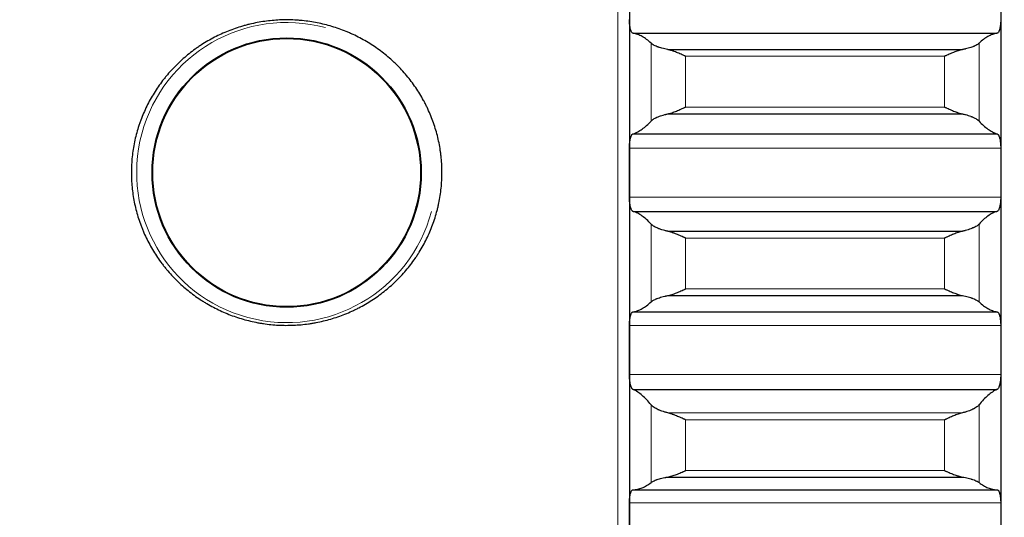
# Model space of a CAD drawing. Header units: inches. Extents: x 0 to 20790, y -12 to 14700.
# Tile 365 of 441: x 14066 to 14204, y 10246 to 10315. Entities that reach past the tile are written whole.
import ezdxf

# ---------------------------------------------------------------- set-up
doc = ezdxf.new("R2010")
doc.units = ezdxf.units.IN
doc.layers.add('1', color=7, linetype='Continuous', true_color=0xffffff)
doc.layers.add('254', color=7, linetype='Continuous', true_color=0xffffff)
doc.styles.add('latin_extended', font='simplex.shx')
doc.dimstyles.get("Standard").update_dxf_attribs({"dimtxt": 0.18, "dimasz": 0.18, "dimexe": 0.18, "dimexo": 0.0625, "dimgap": 0.09, "dimtad": 0, "dimtih": 1, "dimtoh": 1, "dimdec": 4, "dimzin": 0, "dimdsep": 46, "dimtxsty": 'Standard', "dimcen": 0.09, "dimadec": 0, "dimazin": 0, "dimtfac": 1, "dimtdec": 4, "dimtofl": 0, "dimtmove": 0, "dimatfit": 3, "dimfxl": 1, "dimtolj": 1, "dimtzin": 0, "dimarcsym": 0})

# ---------------------------------------------------------------- blocks, each defined once
blk = doc.blocks.new('_U6')
at = {"layer": '254', "color": 3, "linetype": 'Continuous', "lineweight": 13, "transparency": 16777216}
for p, q in [((14453.84, 10348.96), (14453.84, 8475.94)), ((14203.84, 10258.94), (14203.84, 8475.94)), ((14203.84, 8510.94), (12901.42, 8510.94)), ((14081.34, 8510.94), (13958.84, 8510.94)), ((14453.84, 8510.94), (14203.84, 8510.94)), ((14576.34, 8510.94), (14698.84, 8510.94))]:
    blk.add_line(p, q, dxfattribs=at)
at = {"layer": '254', "color": 3, "transparency": 16777216}
for points in [[(14081.34, 8490.52), (14081.34, 8531.36), (14203.84, 8510.94)], [(14576.34, 8531.36), (14576.34, 8490.52), (14453.84, 8510.94)]]:
    blk.add_solid(points, dxfattribs=at)
at = {"layer": 'Defpoints', "color": 0, "transparency": 16777216}
for p in [(14453.84, 10383.96), (14203.84, 10293.94), (14203.84, 8510.94)]:
    blk.add_point(p, dxfattribs=at)
at = {"layer": '254', "color": 2, "lineweight": 13, "transparency": 16777216, "insert": (12962.67, 8694.69), "char_height": 122.5, "attachment_point": 1, "style": 'latin_extended'}
blk.add_mtext('\\A1;250', dxfattribs=at)
blk = doc.blocks.new('_U7')
at = {"layer": '254', "color": 3, "linetype": 'Continuous', "lineweight": 13, "transparency": 16777216}
for p, q in [((14043.84, 10258.94), (14043.84, 8755.94)), ((14203.84, 10258.94), (14203.84, 8755.94)), ((14043.84, 8790.94), (12871.83, 8790.94)), ((13921.34, 8790.94), (13798.84, 8790.94)), ((14043.84, 8790.94), (14203.84, 8790.94)), ((14326.34, 8790.94), (14448.84, 8790.94))]:
    blk.add_line(p, q, dxfattribs=at)
at = {"layer": '254', "color": 3, "transparency": 16777216}
for points in [[(13921.34, 8770.52), (13921.34, 8811.36), (14043.84, 8790.94)], [(14326.34, 8811.36), (14326.34, 8770.52), (14203.84, 8790.94)]]:
    blk.add_solid(points, dxfattribs=at)
at = {"layer": 'Defpoints', "color": 0, "transparency": 16777216}
for p in [(14043.84, 10293.94), (14203.84, 10293.94), (14203.84, 8790.94)]:
    blk.add_point(p, dxfattribs=at)
at = {"layer": '254', "color": 2, "lineweight": 13, "transparency": 16777216, "insert": (12933.08, 9178.86), "char_height": 122.5, "attachment_point": 1, "style": 'latin_extended'}
blk.add_mtext('\\A1;\\C2;Flywheel\\P\\C2;90-240', dxfattribs=at)

msp = doc.modelspace()

# ---------------------------------------------------------------- linework, layer by layer
at = {"layer": '1', "color": 110, "linetype": 'Continuous', "lineweight": 13}
for p, q in [((14150.238, 10908.942), (14150.238, 9678.942)), ((14154.865, 10312.047), (14154.865, 10301.138)), ((14200.812, 10312.047), (14200.812, 10301.138)), ((14159.694, 10310.229), (14159.694, 10303.105)), ((14159.694, 10310.229), (14195.982, 10310.229)), ((14195.982, 10310.229), (14195.982, 10303.105)), ((14159.694, 10303.105), (14195.982, 10303.105)), ((14151.841, 10297.378), (14203.836, 10297.378)), ((14151.841, 10290.505), (14203.836, 10290.505)), ((14154.865, 10286.745), (14154.865, 10275.836)), ((14200.812, 10286.745), (14200.812, 10275.836)), ((14159.694, 10284.778), (14159.694, 10277.655)), ((14159.694, 10284.778), (14195.982, 10284.778)), ((14195.982, 10284.778), (14195.982, 10277.655)), ((14159.694, 10277.655), (14195.982, 10277.655)), ((14151.841, 10272.53), (14203.836, 10272.53)), ((14151.841, 10265.662), (14203.836, 10265.662)), ((14154.865, 10261.455), (14154.865, 10250.563)), ((14157.207, 10260.318), (14198.47, 10260.318)), ((14200.812, 10261.455), (14200.812, 10250.563)), ((14159.694, 10259.342), (14159.694, 10252.23)), ((14159.694, 10259.342), (14195.982, 10259.342)), ((14195.982, 10259.342), (14195.982, 10252.23)), ((14159.694, 10252.23), (14195.982, 10252.23)), ((14151.841, 10247.715), (14203.836, 10247.715))]:
    msp.add_line(p, q, dxfattribs=at)
at = {"layer": '1', "color": 2, "linetype": 'Continuous', "lineweight": 25}
for p, q in [((14151.838, 10318.788), (14151.838, 10293.942)), ((14203.838, 10318.788), (14203.838, 10293.942)), ((14152.376, 10313.435), (14203.301, 10313.435)), ((14157.207, 10311.153), (14198.47, 10311.153)), ((14157.207, 10302.154), (14198.47, 10302.154)), ((14152.376, 10299.378), (14203.301, 10299.378)), ((14151.838, 10293.942), (14151.838, 10269.096)), ((14203.838, 10293.942), (14203.838, 10269.096)), ((14152.376, 10288.505), (14203.301, 10288.505)), ((14157.207, 10285.729), (14198.47, 10285.729)), ((14157.207, 10276.73), (14198.47, 10276.73)), ((14152.376, 10274.449), (14203.301, 10274.449)), ((14151.838, 10269.096), (14151.838, 10244.289)), ((14203.838, 10269.096), (14203.838, 10244.289)), ((14152.376, 10263.584), (14203.301, 10263.584)), ((14157.207, 10251.334), (14198.47, 10251.334)), ((14152.376, 10249.55), (14203.301, 10249.55))]:
    msp.add_line(p, q, dxfattribs=at)
for radius in [18.85, 18.75]:
    msp.add_circle((14103.838, 10293.942), radius, dxfattribs=at)
at = {"layer": '1', "color": 120, "linetype": 'Continuous', "lineweight": 13}
msp.add_arc((14103.838, 10293.942), 21, 75, 345, dxfattribs=at)
at = {"layer": '1', "color": 2, "linetype": 'Continuous', "lineweight": 25}
for points, knots in [([(14119.088, 10278.699), (14118.575, 10278.204), (14118.043, 10277.738), (14116.937, 10276.862), (14116.365, 10276.452), (14115.179, 10275.687), (14114.567, 10275.332), (14113.855, 10274.966), (14113.775, 10274.925), (14113.616, 10274.846), (14113.377, 10274.728), (14113.137, 10274.615), (14112.654, 10274.395), (14112.33, 10274.257), (14111.348, 10273.866), (14110.684, 10273.638), (14109.335, 10273.246), (14108.65, 10273.082), (14107.782, 10272.917), (14107.52, 10272.871), (14107.257, 10272.829), (14107.081, 10272.802), (14106.993, 10272.789), (14106.552, 10272.728), (14106.2, 10272.687), (14105.144, 10272.59), (14104.441, 10272.56), (14103.036, 10272.567), (14102.335, 10272.603), (14101.284, 10272.708), (14100.934, 10272.752), (14100.409, 10272.83), (14100.234, 10272.858), (14099.885, 10272.919), (14099.71, 10272.951), (14098.837, 10273.124), (14098.151, 10273.296), (14096.803, 10273.701), (14096.141, 10273.935), (14094.841, 10274.466), (14094.203, 10274.763), (14093.265, 10275.257), (14092.955, 10275.429), (14092.572, 10275.655), (14092.495, 10275.701), (14092.344, 10275.793), (14092.117, 10275.933), (14091.893, 10276.076), (14091.154, 10276.562), (14090.018, 10277.392), (14088.969, 10278.325), (14087.965, 10279.311), (14087.485, 10279.83), (14086.972, 10280.445), (14086.915, 10280.513), (14086.803, 10280.651), (14086.636, 10280.859), (14086.473, 10281.069), (14086.154, 10281.492), (14085.949, 10281.779), (14085.355, 10282.652), (14084.99, 10283.252), (14084.319, 10284.485), (14084.014, 10285.12), (14083.671, 10285.935), (14083.571, 10286.181), (14083.476, 10286.429), (14083.413, 10286.596), (14083.382, 10286.679), (14083.23, 10287.098), (14083.118, 10287.434), (14082.807, 10288.448), (14082.634, 10289.13), (14082.359, 10290.507), (14082.256, 10291.202), (14082.153, 10292.254), (14082.128, 10292.606), (14082.103, 10293.137), (14082.097, 10293.314), (14082.091, 10293.581), (14082.09, 10293.67), (14082.088, 10293.848), (14082.088, 10293.937), (14082.091, 10294.737), (14082.13, 10295.442), (14082.278, 10296.841), (14082.386, 10297.535), (14082.672, 10298.912), (14082.85, 10299.594), (14083.091, 10300.356), (14083.118, 10300.441), (14083.173, 10300.609), (14083.202, 10300.694), (14083.289, 10300.946), (14083.348, 10301.114), (14083.534, 10301.612), (14083.665, 10301.94), (14084.083, 10302.912), (14084.703, 10304.175), (14085.444, 10305.371), (14086.047, 10306.243), (14086.256, 10306.529), (14086.526, 10306.882), (14086.581, 10306.952), (14086.691, 10307.092), (14086.857, 10307.301), (14087.027, 10307.505), (14087.599, 10308.18), (14088.081, 10308.694), (14089.092, 10309.67), (14089.62, 10310.134), (14090.447, 10310.79), (14090.729, 10311.003), (14091.16, 10311.312), (14091.378, 10311.465), (14091.599, 10311.613), (14091.747, 10311.712), (14091.822, 10311.76), (14092.494, 10312.195), (14093.106, 10312.549), (14094.357, 10313.194), (14094.997, 10313.486), (14096.302, 10314.007), (14096.968, 10314.237), (14097.817, 10314.485), (14098.073, 10314.556), (14098.332, 10314.623), (14098.504, 10314.667), (14098.59, 10314.688), (14099.023, 10314.792), (14099.369, 10314.866), (14100.41, 10315.064), (14101.107, 10315.162), (14102.505, 10315.291), (14103.207, 10315.322), (14104.264, 10315.319), (14104.617, 10315.309), (14105.147, 10315.282), (14105.413, 10315.265), (14105.679, 10315.243), (14105.856, 10315.228), (14105.945, 10315.22), (14106.741, 10315.14), (14107.439, 10315.036), (14108.819, 10314.763), (14109.501, 10314.594), (14110.846, 10314.191), (14111.511, 10313.957), (14112.33, 10313.624), (14112.575, 10313.52), (14112.819, 10313.412), (14112.981, 10313.339), (14113.062, 10313.302), (14113.465, 10313.115), (14113.782, 10312.957), (14114.72, 10312.464), (14115.932, 10311.75), (14117.068, 10310.924), (14117.891, 10310.262), (14118.16, 10310.034), (14118.557, 10309.681), (14118.753, 10309.502), (14118.947, 10309.319), (14119.075, 10309.196), (14119.139, 10309.134), (14119.711, 10308.574), (14120.19, 10308.055), (14121.092, 10306.975), (14121.515, 10306.416), (14122.306, 10305.255), (14122.674, 10304.654), (14123.097, 10303.877), (14123.221, 10303.642), (14123.342, 10303.404), (14123.421, 10303.245), (14123.46, 10303.165), (14123.653, 10302.764), (14123.798, 10302.441), (14124.21, 10301.464), (14124.69, 10300.142), (14125.036, 10298.78), (14125.244, 10297.744), (14125.305, 10297.396), (14125.384, 10296.87), (14125.408, 10296.694), (14125.441, 10296.429), (14125.451, 10296.341), (14125.471, 10296.164), (14125.48, 10296.076), (14125.558, 10295.28), (14125.591, 10294.575), (14125.586, 10293.169), (14125.548, 10292.467), (14125.403, 10291.068), (14125.295, 10290.371), (14125.133, 10289.588), (14125.114, 10289.502), (14125.076, 10289.328), (14125.056, 10289.241), (14124.995, 10288.981), (14124.953, 10288.809), (14124.819, 10288.294), (14124.721, 10287.954), (14124.403, 10286.946), (14123.914, 10285.628), (14123.296, 10284.363), (14122.783, 10283.435), (14122.604, 10283.129), (14122.37, 10282.75), (14122.322, 10282.675), (14122.227, 10282.525), (14122.082, 10282.301), (14121.933, 10282.08), (14121.43, 10281.351), (14120.999, 10280.79), (14120.313, 10279.981), (14120.078, 10279.717), (14119.593, 10279.199), (14119.344, 10278.946), (14119.088, 10278.699)], [0, 0, 0, 0, 0.015625, 0.015625, 0.03125, 0.03125, 0.046875, 0.046875, 0.0488281, 0.0488281, 0.0507813, 0.0546875, 0.0546875, 0.0625, 0.0625, 0.078125, 0.078125, 0.09375, 0.09375, 0.0976563, 0.0996094, 0.0996094, 0.1015625, 0.1015625, 0.109375, 0.109375, 0.125, 0.125, 0.140625, 0.140625, 0.1484375, 0.1484375, 0.1523438, 0.1523438, 0.15625, 0.15625, 0.171875, 0.171875, 0.1875, 0.1875, 0.203125, 0.203125, 0.2109375, 0.2109375, 0.2128906, 0.2128906, 0.2148438, 0.21875, 0.21875, 0.234375, 0.25, 0.25, 0.265625, 0.265625, 0.2675781, 0.2675781, 0.2695313, 0.2734375, 0.2734375, 0.28125, 0.28125, 0.296875, 0.296875, 0.3125, 0.3125, 0.3164063, 0.3183594, 0.3183594, 0.3203125, 0.3203125, 0.328125, 0.328125, 0.34375, 0.34375, 0.359375, 0.359375, 0.3671875, 0.3671875, 0.3710938, 0.3710938, 0.3730469, 0.3730469, 0.375, 0.375, 0.390625, 0.390625, 0.40625, 0.40625, 0.421875, 0.421875, 0.4238281, 0.4238281, 0.4257812, 0.4257812, 0.4296875, 0.4296875, 0.4375, 0.4375, 0.453125, 0.46875, 0.46875, 0.4765625, 0.4765625, 0.4785156, 0.4785156, 0.4804687, 0.484375, 0.484375, 0.5, 0.5, 0.515625, 0.515625, 0.5234375, 0.5234375, 0.5273437, 0.5292969, 0.5292969, 0.53125, 0.53125, 0.546875, 0.546875, 0.5625, 0.5625, 0.578125, 0.578125, 0.5820312, 0.5839844, 0.5839844, 0.5859375, 0.5859375, 0.59375, 0.59375, 0.609375, 0.609375, 0.625, 0.625, 0.6328125, 0.6328125, 0.6367187, 0.6386719, 0.6386719, 0.640625, 0.640625, 0.65625, 0.65625, 0.671875, 0.671875, 0.6875, 0.6875, 0.6914062, 0.6933594, 0.6933594, 0.6953125, 0.6953125, 0.703125, 0.703125, 0.71875, 0.734375, 0.734375, 0.7421875, 0.7421875, 0.7460937, 0.7480469, 0.7480469, 0.75, 0.75, 0.765625, 0.765625, 0.78125, 0.78125, 0.796875, 0.796875, 0.8007812, 0.8027344, 0.8027344, 0.8046875, 0.8046875, 0.8125, 0.8125, 0.828125, 0.84375, 0.84375, 0.8515625, 0.8515625, 0.8554687, 0.8554687, 0.8574219, 0.8574219, 0.859375, 0.859375, 0.875, 0.875, 0.890625, 0.890625, 0.90625, 0.90625, 0.9082031, 0.9082031, 0.9101562, 0.9101562, 0.9140625, 0.9140625, 0.921875, 0.921875, 0.9375, 0.953125, 0.953125, 0.9609375, 0.9609375, 0.9628906, 0.9628906, 0.9648437, 0.96875, 0.96875, 0.984375, 0.984375, 0.9921875, 0.9921875, 1, 1, 1, 1]), ([(14152.376, 10313.435), (14152.341, 10313.43), (14152.307, 10313.439), (14152.257, 10313.469), (14152.24, 10313.483), (14152.216, 10313.507), (14152.207, 10313.516), (14152.191, 10313.535), (14152.183, 10313.546), (14152.143, 10313.602), (14152.112, 10313.657), (14152.069, 10313.758), (14152.055, 10313.794), (14152.035, 10313.852), (14152.028, 10313.873), (14152.015, 10313.914), (14152.008, 10313.936), (14151.977, 10314.045), (14151.955, 10314.142), (14151.93, 10314.273), (14151.925, 10314.3), (14151.916, 10314.355), (14151.911, 10314.383), (14151.899, 10314.469), (14151.891, 10314.527), (14151.87, 10314.705), (14151.86, 10314.829), (14151.85, 10314.99), (14151.849, 10315.023), (14151.846, 10315.089), (14151.845, 10315.121), (14151.842, 10315.22), (14151.841, 10315.287), (14151.841, 10315.354)], [0, 0, 0, 0, 0.125, 0.125, 0.1875, 0.1875, 0.21875, 0.21875, 0.25, 0.25, 0.375, 0.375, 0.4375, 0.4375, 0.46875, 0.46875, 0.5, 0.5, 0.625, 0.625, 0.65625, 0.65625, 0.6875, 0.6875, 0.75, 0.75, 0.875, 0.875, 0.90625, 0.90625, 0.9375, 0.9375, 1, 1, 1, 1]), ([(14203.836, 10315.354), (14203.836, 10315.287), (14203.834, 10315.155), (14203.826, 10314.961), (14203.817, 10314.834), (14203.809, 10314.74), (14203.806, 10314.709), (14203.8, 10314.648), (14203.796, 10314.617), (14203.779, 10314.468), (14203.762, 10314.356), (14203.737, 10314.224), (14203.732, 10314.198), (14203.724, 10314.159), (14203.722, 10314.147), (14203.716, 10314.122), (14203.702, 10314.06), (14203.675, 10313.956), (14203.649, 10313.874), (14203.622, 10313.796), (14203.608, 10313.759), (14203.565, 10313.658), (14203.534, 10313.602), (14203.486, 10313.535), (14203.47, 10313.516), (14203.445, 10313.492), (14203.437, 10313.484), (14203.42, 10313.471), (14203.412, 10313.465), (14203.37, 10313.439), (14203.335, 10313.43), (14203.301, 10313.435)], [0, 0, 0, 0, 0.0625, 0.125, 0.1875, 0.1875, 0.21875, 0.21875, 0.25, 0.25, 0.375, 0.375, 0.40625, 0.40625, 0.421875, 0.421875, 0.4375, 0.5, 0.5625, 0.5625, 0.625, 0.625, 0.75, 0.75, 0.8125, 0.8125, 0.84375, 0.84375, 0.875, 0.875, 1, 1, 1, 1]), ([(14157.207, 10311.153), (14157.061, 10311.181), (14156.921, 10311.21), (14156.652, 10311.273), (14156.394, 10311.339), (14156.158, 10311.41), (14156.018, 10311.456), (14155.99, 10311.466), (14155.935, 10311.485), (14155.908, 10311.494), (14155.827, 10311.523), (14155.776, 10311.542), (14155.626, 10311.601), (14155.533, 10311.64), (14155.362, 10311.72), (14155.283, 10311.76), (14155.175, 10311.821), (14155.14, 10311.842), (14155.092, 10311.873), (14155.076, 10311.883), (14155.045, 10311.903), (14155.03, 10311.914), (14154.957, 10311.965), (14154.907, 10312.006), (14154.865, 10312.047)], [0, 0, 0, 0, 0.125, 0.125, 0.25, 0.375, 0.375, 0.40625, 0.40625, 0.4375, 0.4375, 0.5, 0.5, 0.625, 0.625, 0.75, 0.75, 0.8125, 0.8125, 0.84375, 0.84375, 0.875, 0.875, 1, 1, 1, 1]), ([(14159.694, 10310.229), (14159.691, 10310.23), (14159.688, 10310.232), (14159.681, 10310.234), (14159.678, 10310.236), (14159.668, 10310.24), (14159.648, 10310.249), (14159.602, 10310.27), (14159.509, 10310.311), (14159.43, 10310.347), (14159.272, 10310.417), (14159.167, 10310.463), (14158.853, 10310.599), (14158.645, 10310.686), (14158.334, 10310.809), (14158.23, 10310.848), (14158.075, 10310.905), (14158.023, 10310.923), (14157.919, 10310.959), (14157.867, 10310.976), (14157.712, 10311.026), (14157.61, 10311.057), (14157.407, 10311.11), (14157.307, 10311.134), (14157.207, 10311.153)], [0, 0, 0, 0, 0.0039062, 0.0039062, 0.0078125, 0.0078125, 0.015625, 0.03125, 0.0625, 0.125, 0.125, 0.25, 0.25, 0.5, 0.5, 0.625, 0.625, 0.6875, 0.6875, 0.75, 0.75, 0.875, 0.875, 1, 1, 1, 1]), ([(14198.47, 10311.153), (14198.37, 10311.134), (14198.27, 10311.111), (14198.069, 10311.057), (14197.967, 10311.027), (14197.764, 10310.962), (14197.661, 10310.926), (14197.454, 10310.851), (14197.35, 10310.812), (14197.14, 10310.729), (14197.036, 10310.686), (14196.826, 10310.599), (14196.721, 10310.554), (14196.511, 10310.463), (14196.405, 10310.417), (14196.247, 10310.347), (14196.168, 10310.311), (14196.075, 10310.27), (14196.029, 10310.249), (14196.009, 10310.24), (14195.996, 10310.234), (14195.989, 10310.232), (14195.982, 10310.229)], [0, 0, 0, 0, 0.125, 0.125, 0.25, 0.25, 0.375, 0.375, 0.5, 0.5, 0.625, 0.625, 0.75, 0.75, 0.875, 0.875, 0.9375, 0.96875, 0.984375, 0.9921875, 0.9921875, 1, 1, 1, 1]), ([(14200.812, 10312.047), (14200.77, 10312.006), (14200.719, 10311.965), (14200.605, 10311.884), (14200.476, 10311.803), (14200.318, 10311.722), (14200.189, 10311.661), (14200.144, 10311.641), (14200.074, 10311.611), (14200.05, 10311.601), (14200.001, 10311.582), (14199.977, 10311.572), (14199.852, 10311.523), (14199.64, 10311.447), (14199.405, 10311.376), (14199.158, 10311.307), (14199.029, 10311.274), (14198.859, 10311.234), (14198.825, 10311.226), (14198.755, 10311.211), (14198.65, 10311.188), (14198.543, 10311.167), (14198.47, 10311.153)], [0, 0, 0, 0, 0.125, 0.125, 0.25, 0.375, 0.375, 0.4375, 0.4375, 0.46875, 0.46875, 0.5, 0.5, 0.625, 0.75, 0.75, 0.875, 0.875, 0.90625, 0.90625, 0.9375, 1, 1, 1, 1]), ([(14157.207, 10302.154), (14157.307, 10302.176), (14157.407, 10302.201), (14157.608, 10302.258), (14157.709, 10302.29), (14157.913, 10302.359), (14158.016, 10302.396), (14158.222, 10302.474), (14158.326, 10302.514), (14158.536, 10302.599), (14158.641, 10302.643), (14158.851, 10302.732), (14158.956, 10302.778), (14159.166, 10302.87), (14159.271, 10302.916), (14159.43, 10302.987), (14159.509, 10303.022), (14159.602, 10303.064), (14159.648, 10303.085), (14159.668, 10303.094), (14159.681, 10303.099), (14159.688, 10303.102), (14159.694, 10303.105)], [0, 0, 0, 0, 0.125, 0.125, 0.25, 0.25, 0.375, 0.375, 0.5, 0.5, 0.625, 0.625, 0.75, 0.75, 0.875, 0.875, 0.9375, 0.96875, 0.984375, 0.9921875, 0.9921875, 1, 1, 1, 1]), ([(14195.982, 10303.105), (14195.986, 10303.104), (14195.989, 10303.102), (14195.996, 10303.099), (14195.999, 10303.098), (14196.009, 10303.094), (14196.029, 10303.085), (14196.075, 10303.064), (14196.168, 10303.022), (14196.247, 10302.987), (14196.405, 10302.917), (14196.51, 10302.87), (14196.824, 10302.732), (14197.032, 10302.643), (14197.343, 10302.517), (14197.446, 10302.477), (14197.602, 10302.418), (14197.654, 10302.399), (14197.757, 10302.362), (14197.809, 10302.344), (14197.964, 10302.291), (14198.067, 10302.259), (14198.269, 10302.201), (14198.37, 10302.176), (14198.47, 10302.154)], [0, 0, 0, 0, 0.0039063, 0.0039063, 0.0078125, 0.0078125, 0.015625, 0.03125, 0.0625, 0.125, 0.125, 0.25, 0.25, 0.5, 0.5, 0.625, 0.625, 0.6875, 0.6875, 0.75, 0.75, 0.875, 0.875, 1, 1, 1, 1]), ([(14154.865, 10301.138), (14154.907, 10301.185), (14154.957, 10301.232), (14155.072, 10301.326), (14155.201, 10301.419), (14155.359, 10301.512), (14155.488, 10301.58), (14155.533, 10301.603), (14155.603, 10301.637), (14155.627, 10301.648), (14155.675, 10301.671), (14155.7, 10301.682), (14155.825, 10301.737), (14156.036, 10301.823), (14156.271, 10301.904), (14156.519, 10301.981), (14156.648, 10302.019), (14156.818, 10302.063), (14156.852, 10302.072), (14156.921, 10302.089), (14157.026, 10302.114), (14157.134, 10302.139), (14157.207, 10302.154)], [0, 0, 0, 0, 0.125, 0.125, 0.25, 0.375, 0.375, 0.4375, 0.4375, 0.46875, 0.46875, 0.5, 0.5, 0.625, 0.75, 0.75, 0.875, 0.875, 0.90625, 0.90625, 0.9375, 1, 1, 1, 1]), ([(14198.47, 10302.154), (14198.616, 10302.123), (14198.756, 10302.09), (14199.025, 10302.02), (14199.282, 10301.946), (14199.518, 10301.865), (14199.659, 10301.813), (14199.687, 10301.802), (14199.742, 10301.781), (14199.769, 10301.77), (14199.849, 10301.737), (14199.901, 10301.716), (14200.051, 10301.649), (14200.143, 10301.604), (14200.315, 10301.514), (14200.394, 10301.467), (14200.502, 10301.398), (14200.536, 10301.374), (14200.585, 10301.339), (14200.601, 10301.327), (14200.632, 10301.304), (14200.647, 10301.292), (14200.719, 10301.233), (14200.77, 10301.185), (14200.812, 10301.138)], [0, 0, 0, 0, 0.125, 0.125, 0.25, 0.375, 0.375, 0.40625, 0.40625, 0.4375, 0.4375, 0.5, 0.5, 0.625, 0.625, 0.75, 0.75, 0.8125, 0.8125, 0.84375, 0.84375, 0.875, 0.875, 1, 1, 1, 1]), ([(14151.841, 10297.378), (14151.841, 10297.445), (14151.843, 10297.578), (14151.851, 10297.773), (14151.86, 10297.901), (14151.868, 10297.996), (14151.871, 10298.028), (14151.877, 10298.09), (14151.88, 10298.121), (14151.898, 10298.273), (14151.915, 10298.388), (14151.939, 10298.523), (14151.944, 10298.55), (14151.952, 10298.59), (14151.955, 10298.603), (14151.961, 10298.629), (14151.975, 10298.692), (14152.001, 10298.8), (14152.027, 10298.887), (14152.054, 10298.969), (14152.068, 10299.007), (14152.112, 10299.116), (14152.143, 10299.176), (14152.19, 10299.25), (14152.207, 10299.271), (14152.231, 10299.3), (14152.24, 10299.308), (14152.257, 10299.324), (14152.265, 10299.332), (14152.307, 10299.364), (14152.341, 10299.377), (14152.376, 10299.378)], [0, 0, 0, 0, 0.0625, 0.125, 0.1875, 0.1875, 0.21875, 0.21875, 0.25, 0.25, 0.375, 0.375, 0.40625, 0.40625, 0.421875, 0.421875, 0.4375, 0.5, 0.5625, 0.5625, 0.625, 0.625, 0.75, 0.75, 0.8125, 0.8125, 0.84375, 0.84375, 0.875, 0.875, 1, 1, 1, 1]), ([(14203.301, 10299.378), (14203.335, 10299.377), (14203.369, 10299.364), (14203.42, 10299.326), (14203.436, 10299.31), (14203.461, 10299.282), (14203.469, 10299.272), (14203.486, 10299.25), (14203.494, 10299.238), (14203.534, 10299.176), (14203.564, 10299.116), (14203.608, 10299.009), (14203.622, 10298.971), (14203.642, 10298.909), (14203.649, 10298.888), (14203.662, 10298.844), (14203.668, 10298.822), (14203.699, 10298.708), (14203.722, 10298.608), (14203.747, 10298.472), (14203.752, 10298.445), (14203.761, 10298.388), (14203.765, 10298.36), (14203.778, 10298.272), (14203.786, 10298.213), (14203.807, 10298.032), (14203.817, 10297.906), (14203.826, 10297.743), (14203.828, 10297.71), (14203.831, 10297.644), (14203.832, 10297.611), (14203.835, 10297.512), (14203.836, 10297.445), (14203.836, 10297.378)], [0, 0, 0, 0, 0.125, 0.125, 0.1875, 0.1875, 0.21875, 0.21875, 0.25, 0.25, 0.375, 0.375, 0.4375, 0.4375, 0.46875, 0.46875, 0.5, 0.5, 0.625, 0.625, 0.65625, 0.65625, 0.6875, 0.6875, 0.75, 0.75, 0.875, 0.875, 0.90625, 0.90625, 0.9375, 0.9375, 1, 1, 1, 1]), ([(14152.376, 10288.505), (14152.341, 10288.506), (14152.307, 10288.519), (14152.257, 10288.558), (14152.24, 10288.573), (14152.216, 10288.601), (14152.207, 10288.612), (14152.191, 10288.633), (14152.183, 10288.645), (14152.143, 10288.707), (14152.112, 10288.767), (14152.069, 10288.874), (14152.055, 10288.912), (14152.035, 10288.974), (14152.028, 10288.995), (14152.015, 10289.039), (14152.008, 10289.061), (14151.977, 10289.176), (14151.955, 10289.275), (14151.93, 10289.411), (14151.925, 10289.438), (14151.916, 10289.495), (14151.911, 10289.524), (14151.899, 10289.611), (14151.891, 10289.67), (14151.87, 10289.851), (14151.86, 10289.977), (14151.85, 10290.14), (14151.849, 10290.173), (14151.846, 10290.239), (14151.845, 10290.272), (14151.842, 10290.371), (14151.841, 10290.438), (14151.841, 10290.505)], [0, 0, 0, 0, 0.125, 0.125, 0.1875, 0.1875, 0.21875, 0.21875, 0.25, 0.25, 0.375, 0.375, 0.4375, 0.4375, 0.46875, 0.46875, 0.5, 0.5, 0.625, 0.625, 0.65625, 0.65625, 0.6875, 0.6875, 0.75, 0.75, 0.875, 0.875, 0.90625, 0.90625, 0.9375, 0.9375, 1, 1, 1, 1]), ([(14203.836, 10290.505), (14203.836, 10290.438), (14203.834, 10290.305), (14203.826, 10290.11), (14203.817, 10289.982), (14203.809, 10289.887), (14203.806, 10289.856), (14203.8, 10289.793), (14203.796, 10289.762), (14203.779, 10289.611), (14203.762, 10289.496), (14203.737, 10289.36), (14203.732, 10289.333), (14203.724, 10289.293), (14203.722, 10289.28), (14203.716, 10289.255), (14203.702, 10289.191), (14203.675, 10289.083), (14203.649, 10288.996), (14203.622, 10288.914), (14203.608, 10288.876), (14203.565, 10288.768), (14203.534, 10288.707), (14203.486, 10288.634), (14203.47, 10288.612), (14203.445, 10288.584), (14203.437, 10288.575), (14203.42, 10288.559), (14203.412, 10288.552), (14203.37, 10288.519), (14203.335, 10288.506), (14203.301, 10288.505)], [0, 0, 0, 0, 0.0625, 0.125, 0.1875, 0.1875, 0.21875, 0.21875, 0.25, 0.25, 0.375, 0.375, 0.40625, 0.40625, 0.421875, 0.421875, 0.4375, 0.5, 0.5625, 0.5625, 0.625, 0.625, 0.75, 0.75, 0.8125, 0.8125, 0.84375, 0.84375, 0.875, 0.875, 1, 1, 1, 1]), ([(14157.207, 10285.729), (14157.061, 10285.76), (14156.921, 10285.793), (14156.652, 10285.863), (14156.394, 10285.937), (14156.158, 10286.018), (14156.018, 10286.07), (14155.99, 10286.081), (14155.935, 10286.102), (14155.908, 10286.113), (14155.827, 10286.146), (14155.776, 10286.168), (14155.626, 10286.234), (14155.533, 10286.279), (14155.362, 10286.37), (14155.283, 10286.416), (14155.175, 10286.486), (14155.14, 10286.509), (14155.092, 10286.544), (14155.076, 10286.556), (14155.045, 10286.58), (14155.03, 10286.591), (14154.957, 10286.651), (14154.907, 10286.698), (14154.865, 10286.745)], [0, 0, 0, 0, 0.125, 0.125, 0.25, 0.375, 0.375, 0.40625, 0.40625, 0.4375, 0.4375, 0.5, 0.5, 0.625, 0.625, 0.75, 0.75, 0.8125, 0.8125, 0.84375, 0.84375, 0.875, 0.875, 1, 1, 1, 1]), ([(14200.812, 10286.745), (14200.77, 10286.698), (14200.719, 10286.651), (14200.605, 10286.557), (14200.476, 10286.464), (14200.318, 10286.371), (14200.189, 10286.303), (14200.144, 10286.28), (14200.074, 10286.246), (14200.05, 10286.235), (14200.001, 10286.212), (14199.977, 10286.201), (14199.852, 10286.146), (14199.64, 10286.06), (14199.405, 10285.979), (14199.158, 10285.902), (14199.029, 10285.865), (14198.859, 10285.82), (14198.825, 10285.811), (14198.755, 10285.794), (14198.65, 10285.769), (14198.543, 10285.744), (14198.47, 10285.729)], [0, 0, 0, 0, 0.125, 0.125, 0.25, 0.375, 0.375, 0.4375, 0.4375, 0.46875, 0.46875, 0.5, 0.5, 0.625, 0.75, 0.75, 0.875, 0.875, 0.90625, 0.90625, 0.9375, 1, 1, 1, 1]), ([(14159.694, 10284.778), (14159.691, 10284.779), (14159.688, 10284.781), (14159.681, 10284.784), (14159.678, 10284.785), (14159.668, 10284.79), (14159.648, 10284.799), (14159.602, 10284.819), (14159.509, 10284.861), (14159.43, 10284.896), (14159.272, 10284.967), (14159.167, 10285.013), (14158.853, 10285.151), (14158.645, 10285.24), (14158.334, 10285.366), (14158.23, 10285.407), (14158.075, 10285.465), (14158.023, 10285.484), (14157.919, 10285.521), (14157.867, 10285.54), (14157.712, 10285.592), (14157.61, 10285.624), (14157.407, 10285.682), (14157.307, 10285.708), (14157.207, 10285.729)], [0, 0, 0, 0, 0.0039063, 0.0039063, 0.0078125, 0.0078125, 0.015625, 0.03125, 0.0625, 0.125, 0.125, 0.25, 0.25, 0.5, 0.5, 0.625, 0.625, 0.6875, 0.6875, 0.75, 0.75, 0.875, 0.875, 1, 1, 1, 1]), ([(14198.47, 10285.729), (14198.37, 10285.708), (14198.27, 10285.682), (14198.069, 10285.625), (14197.967, 10285.593), (14197.764, 10285.524), (14197.661, 10285.487), (14197.454, 10285.41), (14197.35, 10285.369), (14197.14, 10285.284), (14197.036, 10285.24), (14196.826, 10285.151), (14196.721, 10285.106), (14196.511, 10285.013), (14196.405, 10284.967), (14196.247, 10284.896), (14196.168, 10284.861), (14196.075, 10284.819), (14196.029, 10284.799), (14196.009, 10284.79), (14195.996, 10284.784), (14195.989, 10284.781), (14195.982, 10284.778)], [0, 0, 0, 0, 0.125, 0.125, 0.25, 0.25, 0.375, 0.375, 0.5, 0.5, 0.625, 0.625, 0.75, 0.75, 0.875, 0.875, 0.9375, 0.96875, 0.984375, 0.9921875, 0.9921875, 1, 1, 1, 1]), ([(14154.865, 10275.836), (14154.907, 10275.877), (14154.957, 10275.918), (14155.072, 10275.999), (14155.201, 10276.081), (14155.359, 10276.162), (14155.488, 10276.222), (14155.533, 10276.242), (14155.603, 10276.272), (14155.627, 10276.282), (14155.675, 10276.302), (14155.7, 10276.311), (14155.825, 10276.36), (14156.036, 10276.436), (14156.271, 10276.507), (14156.519, 10276.576), (14156.648, 10276.609), (14156.818, 10276.649), (14156.852, 10276.657), (14156.921, 10276.672), (14157.026, 10276.695), (14157.134, 10276.716), (14157.207, 10276.73)], [0, 0, 0, 0, 0.125, 0.125, 0.25, 0.375, 0.375, 0.4375, 0.4375, 0.46875, 0.46875, 0.5, 0.5, 0.625, 0.75, 0.75, 0.875, 0.875, 0.90625, 0.90625, 0.9375, 1, 1, 1, 1]), ([(14157.207, 10276.73), (14157.307, 10276.749), (14157.407, 10276.773), (14157.608, 10276.826), (14157.709, 10276.856), (14157.913, 10276.921), (14158.016, 10276.957), (14158.222, 10277.032), (14158.326, 10277.071), (14158.536, 10277.154), (14158.641, 10277.197), (14158.851, 10277.284), (14158.956, 10277.329), (14159.166, 10277.42), (14159.271, 10277.466), (14159.43, 10277.536), (14159.509, 10277.572), (14159.602, 10277.613), (14159.648, 10277.634), (14159.668, 10277.643), (14159.681, 10277.649), (14159.688, 10277.652), (14159.694, 10277.655)], [0, 0, 0, 0, 0.125, 0.125, 0.25, 0.25, 0.375, 0.375, 0.5, 0.5, 0.625, 0.625, 0.75, 0.75, 0.875, 0.875, 0.9375, 0.96875, 0.984375, 0.9921875, 0.9921875, 1, 1, 1, 1]), ([(14195.982, 10277.655), (14195.986, 10277.653), (14195.989, 10277.652), (14195.996, 10277.649), (14195.999, 10277.647), (14196.009, 10277.643), (14196.029, 10277.634), (14196.075, 10277.613), (14196.168, 10277.572), (14196.247, 10277.536), (14196.405, 10277.466), (14196.51, 10277.42), (14196.824, 10277.284), (14197.032, 10277.197), (14197.343, 10277.074), (14197.446, 10277.035), (14197.602, 10276.978), (14197.654, 10276.96), (14197.757, 10276.924), (14197.809, 10276.907), (14197.964, 10276.857), (14198.067, 10276.827), (14198.269, 10276.773), (14198.37, 10276.749), (14198.47, 10276.73)], [0, 0, 0, 0, 0.0039063, 0.0039063, 0.0078125, 0.0078125, 0.015625, 0.03125, 0.0625, 0.125, 0.125, 0.25, 0.25, 0.5, 0.5, 0.625, 0.625, 0.6875, 0.6875, 0.75, 0.75, 0.875, 0.875, 1, 1, 1, 1]), ([(14198.47, 10276.73), (14198.616, 10276.702), (14198.756, 10276.673), (14199.025, 10276.61), (14199.282, 10276.545), (14199.518, 10276.473), (14199.659, 10276.427), (14199.687, 10276.417), (14199.742, 10276.399), (14199.769, 10276.389), (14199.849, 10276.36), (14199.901, 10276.341), (14200.051, 10276.283), (14200.143, 10276.243), (14200.315, 10276.163), (14200.394, 10276.123), (14200.502, 10276.062), (14200.536, 10276.041), (14200.585, 10276.011), (14200.601, 10276), (14200.632, 10275.98), (14200.647, 10275.969), (14200.719, 10275.918), (14200.77, 10275.877), (14200.812, 10275.836)], [0, 0, 0, 0, 0.125, 0.125, 0.25, 0.375, 0.375, 0.40625, 0.40625, 0.4375, 0.4375, 0.5, 0.5, 0.625, 0.625, 0.75, 0.75, 0.8125, 0.8125, 0.84375, 0.84375, 0.875, 0.875, 1, 1, 1, 1]), ([(14151.841, 10272.53), (14151.841, 10272.596), (14151.843, 10272.729), (14151.851, 10272.922), (14151.86, 10273.049), (14151.868, 10273.143), (14151.871, 10273.174), (14151.877, 10273.235), (14151.88, 10273.266), (14151.898, 10273.415), (14151.915, 10273.527), (14151.939, 10273.659), (14151.944, 10273.685), (14151.952, 10273.724), (14151.955, 10273.736), (14151.961, 10273.761), (14151.975, 10273.823), (14152.001, 10273.927), (14152.027, 10274.01), (14152.054, 10274.087), (14152.068, 10274.124), (14152.112, 10274.225), (14152.143, 10274.281), (14152.19, 10274.348), (14152.207, 10274.367), (14152.231, 10274.392), (14152.24, 10274.399), (14152.257, 10274.413), (14152.265, 10274.418), (14152.307, 10274.444), (14152.341, 10274.453), (14152.376, 10274.449)], [0, 0, 0, 0, 0.0625, 0.125, 0.1875, 0.1875, 0.21875, 0.21875, 0.25, 0.25, 0.375, 0.375, 0.40625, 0.40625, 0.421875, 0.421875, 0.4375, 0.5, 0.5625, 0.5625, 0.625, 0.625, 0.75, 0.75, 0.8125, 0.8125, 0.84375, 0.84375, 0.875, 0.875, 1, 1, 1, 1]), ([(14203.301, 10274.449), (14203.335, 10274.453), (14203.369, 10274.444), (14203.42, 10274.414), (14203.436, 10274.401), (14203.461, 10274.376), (14203.469, 10274.367), (14203.486, 10274.348), (14203.494, 10274.337), (14203.534, 10274.282), (14203.564, 10274.226), (14203.608, 10274.126), (14203.622, 10274.089), (14203.642, 10274.031), (14203.649, 10274.01), (14203.662, 10273.969), (14203.668, 10273.947), (14203.699, 10273.838), (14203.722, 10273.741), (14203.747, 10273.61), (14203.752, 10273.583), (14203.761, 10273.528), (14203.765, 10273.5), (14203.778, 10273.415), (14203.786, 10273.356), (14203.807, 10273.178), (14203.817, 10273.054), (14203.826, 10272.893), (14203.828, 10272.86), (14203.831, 10272.795), (14203.832, 10272.762), (14203.835, 10272.663), (14203.836, 10272.596), (14203.836, 10272.53)], [0, 0, 0, 0, 0.125, 0.125, 0.1875, 0.1875, 0.21875, 0.21875, 0.25, 0.25, 0.375, 0.375, 0.4375, 0.4375, 0.46875, 0.46875, 0.5, 0.5, 0.625, 0.625, 0.65625, 0.65625, 0.6875, 0.6875, 0.75, 0.75, 0.875, 0.875, 0.90625, 0.90625, 0.9375, 0.9375, 1, 1, 1, 1]), ([(14152.376, 10263.584), (14152.341, 10263.59), (14152.307, 10263.609), (14152.257, 10263.654), (14152.24, 10263.673), (14152.216, 10263.704), (14152.207, 10263.716), (14152.191, 10263.74), (14152.183, 10263.753), (14152.143, 10263.821), (14152.112, 10263.885), (14152.069, 10263.998), (14152.055, 10264.039), (14152.035, 10264.103), (14152.028, 10264.126), (14152.015, 10264.171), (14152.008, 10264.195), (14151.977, 10264.313), (14151.955, 10264.416), (14151.93, 10264.555), (14151.925, 10264.584), (14151.916, 10264.641), (14151.911, 10264.671), (14151.899, 10264.76), (14151.891, 10264.82), (14151.87, 10265.005), (14151.86, 10265.132), (14151.85, 10265.296), (14151.849, 10265.329), (14151.846, 10265.395), (14151.845, 10265.428), (14151.842, 10265.528), (14151.841, 10265.595), (14151.841, 10265.662)], [0, 0, 0, 0, 0.125, 0.125, 0.1875, 0.1875, 0.21875, 0.21875, 0.25, 0.25, 0.375, 0.375, 0.4375, 0.4375, 0.46875, 0.46875, 0.5, 0.5, 0.625, 0.625, 0.65625, 0.65625, 0.6875, 0.6875, 0.75, 0.75, 0.875, 0.875, 0.90625, 0.90625, 0.9375, 0.9375, 1, 1, 1, 1]), ([(14203.836, 10265.662), (14203.836, 10265.595), (14203.834, 10265.462), (14203.826, 10265.266), (14203.817, 10265.137), (14203.809, 10265.041), (14203.806, 10265.009), (14203.8, 10264.945), (14203.796, 10264.914), (14203.779, 10264.76), (14203.762, 10264.642), (14203.737, 10264.503), (14203.732, 10264.476), (14203.724, 10264.435), (14203.722, 10264.421), (14203.716, 10264.395), (14203.702, 10264.329), (14203.675, 10264.217), (14203.649, 10264.127), (14203.622, 10264.041), (14203.608, 10264), (14203.565, 10263.886), (14203.534, 10263.821), (14203.486, 10263.74), (14203.47, 10263.716), (14203.445, 10263.684), (14203.437, 10263.674), (14203.42, 10263.656), (14203.412, 10263.647), (14203.37, 10263.609), (14203.335, 10263.59), (14203.301, 10263.584)], [0, 0, 0, 0, 0.0625, 0.125, 0.1875, 0.1875, 0.21875, 0.21875, 0.25, 0.25, 0.375, 0.375, 0.40625, 0.40625, 0.421875, 0.421875, 0.4375, 0.5, 0.5625, 0.5625, 0.625, 0.625, 0.75, 0.75, 0.8125, 0.8125, 0.84375, 0.84375, 0.875, 0.875, 1, 1, 1, 1]), ([(14157.207, 10260.318), (14157.061, 10260.352), (14156.921, 10260.389), (14156.652, 10260.467), (14156.394, 10260.549), (14156.158, 10260.639), (14156.018, 10260.697), (14155.99, 10260.709), (14155.935, 10260.733), (14155.908, 10260.745), (14155.827, 10260.781), (14155.776, 10260.805), (14155.626, 10260.879), (14155.533, 10260.929), (14155.362, 10261.031), (14155.283, 10261.083), (14155.175, 10261.162), (14155.14, 10261.188), (14155.092, 10261.228), (14155.076, 10261.241), (14155.045, 10261.268), (14155.03, 10261.281), (14154.957, 10261.348), (14154.907, 10261.401), (14154.865, 10261.455)], [0, 0, 0, 0, 0.125, 0.125, 0.25, 0.375, 0.375, 0.40625, 0.40625, 0.4375, 0.4375, 0.5, 0.5, 0.625, 0.625, 0.75, 0.75, 0.8125, 0.8125, 0.84375, 0.84375, 0.875, 0.875, 1, 1, 1, 1]), ([(14159.694, 10259.342), (14159.691, 10259.343), (14159.688, 10259.345), (14159.681, 10259.348), (14159.678, 10259.349), (14159.668, 10259.353), (14159.648, 10259.362), (14159.602, 10259.383), (14159.509, 10259.425), (14159.43, 10259.46), (14159.272, 10259.531), (14159.167, 10259.578), (14158.853, 10259.717), (14158.645, 10259.807), (14158.334, 10259.936), (14158.23, 10259.978), (14158.075, 10260.039), (14158.023, 10260.059), (14157.919, 10260.097), (14157.867, 10260.116), (14157.712, 10260.171), (14157.61, 10260.205), (14157.407, 10260.267), (14157.307, 10260.294), (14157.207, 10260.318)], [0, 0, 0, 0, 0.0039063, 0.0039063, 0.0078125, 0.0078125, 0.015625, 0.03125, 0.0625, 0.125, 0.125, 0.25, 0.25, 0.5, 0.5, 0.625, 0.625, 0.6875, 0.6875, 0.75, 0.75, 0.875, 0.875, 1, 1, 1, 1]), ([(14198.47, 10260.318), (14198.37, 10260.294), (14198.27, 10260.267), (14198.069, 10260.206), (14197.967, 10260.172), (14197.764, 10260.1), (14197.661, 10260.062), (14197.454, 10259.981), (14197.35, 10259.939), (14197.14, 10259.852), (14197.036, 10259.808), (14196.826, 10259.717), (14196.721, 10259.671), (14196.511, 10259.578), (14196.405, 10259.531), (14196.247, 10259.46), (14196.168, 10259.425), (14196.075, 10259.383), (14196.029, 10259.362), (14196.009, 10259.353), (14195.996, 10259.348), (14195.989, 10259.345), (14195.982, 10259.342)], [0, 0, 0, 0, 0.125, 0.125, 0.25, 0.25, 0.375, 0.375, 0.5, 0.5, 0.625, 0.625, 0.75, 0.75, 0.875, 0.875, 0.9375, 0.96875, 0.984375, 0.9921875, 0.9921875, 1, 1, 1, 1]), ([(14200.812, 10261.455), (14200.77, 10261.401), (14200.719, 10261.348), (14200.605, 10261.242), (14200.476, 10261.137), (14200.318, 10261.033), (14200.189, 10260.956), (14200.144, 10260.931), (14200.074, 10260.893), (14200.05, 10260.88), (14200.001, 10260.855), (14199.977, 10260.843), (14199.852, 10260.781), (14199.64, 10260.685), (14199.405, 10260.596), (14199.158, 10260.51), (14199.029, 10260.468), (14198.859, 10260.419), (14198.825, 10260.409), (14198.755, 10260.39), (14198.65, 10260.362), (14198.543, 10260.335), (14198.47, 10260.318)], [0, 0, 0, 0, 0.125, 0.125, 0.25, 0.375, 0.375, 0.4375, 0.4375, 0.46875, 0.46875, 0.5, 0.5, 0.625, 0.75, 0.75, 0.875, 0.875, 0.90625, 0.90625, 0.9375, 1, 1, 1, 1]), ([(14157.207, 10251.334), (14157.307, 10251.35), (14157.407, 10251.372), (14157.608, 10251.421), (14157.709, 10251.449), (14157.913, 10251.511), (14158.016, 10251.545), (14158.222, 10251.617), (14158.326, 10251.655), (14158.536, 10251.736), (14158.641, 10251.777), (14158.851, 10251.863), (14158.956, 10251.907), (14159.166, 10251.997), (14159.271, 10252.043), (14159.43, 10252.112), (14159.509, 10252.147), (14159.602, 10252.188), (14159.648, 10252.209), (14159.668, 10252.218), (14159.681, 10252.224), (14159.688, 10252.227), (14159.694, 10252.23)], [0, 0, 0, 0, 0.125, 0.125, 0.25, 0.25, 0.375, 0.375, 0.5, 0.5, 0.625, 0.625, 0.75, 0.75, 0.875, 0.875, 0.9375, 0.96875, 0.984375, 0.9921875, 0.9921875, 1, 1, 1, 1]), ([(14195.982, 10252.23), (14195.986, 10252.228), (14195.989, 10252.227), (14195.996, 10252.224), (14195.999, 10252.222), (14196.009, 10252.218), (14196.029, 10252.209), (14196.075, 10252.188), (14196.168, 10252.147), (14196.247, 10252.112), (14196.405, 10252.043), (14196.51, 10251.997), (14196.824, 10251.863), (14197.032, 10251.777), (14197.343, 10251.658), (14197.446, 10251.62), (14197.602, 10251.565), (14197.654, 10251.548), (14197.757, 10251.514), (14197.809, 10251.497), (14197.964, 10251.45), (14198.067, 10251.422), (14198.269, 10251.372), (14198.37, 10251.35), (14198.47, 10251.334)], [0, 0, 0, 0, 0.0039062, 0.0039062, 0.0078125, 0.0078125, 0.015625, 0.03125, 0.0625, 0.125, 0.125, 0.25, 0.25, 0.5, 0.5, 0.625, 0.625, 0.6875, 0.6875, 0.75, 0.75, 0.875, 0.875, 1, 1, 1, 1]), ([(14154.865, 10250.563), (14154.907, 10250.598), (14154.957, 10250.632), (14155.072, 10250.701), (14155.201, 10250.77), (14155.359, 10250.84), (14155.488, 10250.892), (14155.533, 10250.909), (14155.603, 10250.935), (14155.627, 10250.943), (14155.675, 10250.96), (14155.7, 10250.969), (14155.825, 10251.011), (14156.036, 10251.077), (14156.271, 10251.139), (14156.519, 10251.199), (14156.648, 10251.228), (14156.818, 10251.262), (14156.852, 10251.269), (14156.921, 10251.283), (14157.026, 10251.303), (14157.134, 10251.322), (14157.207, 10251.334)], [0, 0, 0, 0, 0.125, 0.125, 0.25, 0.375, 0.375, 0.4375, 0.4375, 0.46875, 0.46875, 0.5, 0.5, 0.625, 0.75, 0.75, 0.875, 0.875, 0.90625, 0.90625, 0.9375, 1, 1, 1, 1]), ([(14198.47, 10251.334), (14198.616, 10251.309), (14198.756, 10251.283), (14199.025, 10251.229), (14199.282, 10251.171), (14199.518, 10251.109), (14199.659, 10251.069), (14199.687, 10251.061), (14199.742, 10251.044), (14199.769, 10251.036), (14199.849, 10251.011), (14199.901, 10250.994), (14200.051, 10250.944), (14200.143, 10250.91), (14200.315, 10250.841), (14200.394, 10250.807), (14200.502, 10250.754), (14200.536, 10250.737), (14200.585, 10250.711), (14200.601, 10250.702), (14200.632, 10250.685), (14200.647, 10250.676), (14200.719, 10250.632), (14200.77, 10250.598), (14200.812, 10250.563)], [0, 0, 0, 0, 0.125, 0.125, 0.25, 0.375, 0.375, 0.40625, 0.40625, 0.4375, 0.4375, 0.5, 0.5, 0.625, 0.625, 0.75, 0.75, 0.8125, 0.8125, 0.84375, 0.84375, 0.875, 0.875, 1, 1, 1, 1]), ([(14151.841, 10247.715), (14151.841, 10247.782), (14151.843, 10247.913), (14151.851, 10248.106), (14151.86, 10248.231), (14151.868, 10248.323), (14151.871, 10248.354), (14151.877, 10248.414), (14151.88, 10248.444), (14151.898, 10248.59), (14151.915, 10248.7), (14151.939, 10248.828), (14151.944, 10248.853), (14151.952, 10248.89), (14151.955, 10248.902), (14151.961, 10248.926), (14151.975, 10248.986), (14152.001, 10249.086), (14152.027, 10249.164), (14152.054, 10249.238), (14152.068, 10249.272), (14152.112, 10249.367), (14152.143, 10249.418), (14152.19, 10249.477), (14152.207, 10249.494), (14152.231, 10249.515), (14152.24, 10249.521), (14152.257, 10249.532), (14152.265, 10249.537), (14152.307, 10249.556), (14152.341, 10249.559), (14152.376, 10249.55)], [0, 0, 0, 0, 0.0625, 0.125, 0.1875, 0.1875, 0.21875, 0.21875, 0.25, 0.25, 0.375, 0.375, 0.40625, 0.40625, 0.421875, 0.421875, 0.4375, 0.5, 0.5625, 0.5625, 0.625, 0.625, 0.75, 0.75, 0.8125, 0.8125, 0.84375, 0.84375, 0.875, 0.875, 1, 1, 1, 1]), ([(14203.301, 10249.55), (14203.335, 10249.559), (14203.369, 10249.556), (14203.42, 10249.533), (14203.436, 10249.522), (14203.461, 10249.502), (14203.469, 10249.494), (14203.486, 10249.477), (14203.494, 10249.468), (14203.534, 10249.418), (14203.564, 10249.367), (14203.608, 10249.274), (14203.622, 10249.24), (14203.642, 10249.184), (14203.649, 10249.165), (14203.662, 10249.125), (14203.668, 10249.105), (14203.699, 10249), (14203.722, 10248.907), (14203.747, 10248.78), (14203.752, 10248.754), (14203.761, 10248.7), (14203.765, 10248.673), (14203.778, 10248.59), (14203.786, 10248.533), (14203.807, 10248.358), (14203.817, 10248.236), (14203.826, 10248.076), (14203.828, 10248.044), (14203.831, 10247.979), (14203.832, 10247.946), (14203.835, 10247.848), (14203.836, 10247.782), (14203.836, 10247.715)], [0, 0, 0, 0, 0.125, 0.125, 0.1875, 0.1875, 0.21875, 0.21875, 0.25, 0.25, 0.375, 0.375, 0.4375, 0.4375, 0.46875, 0.46875, 0.5, 0.5, 0.625, 0.625, 0.65625, 0.65625, 0.6875, 0.6875, 0.75, 0.75, 0.875, 0.875, 0.90625, 0.90625, 0.9375, 0.9375, 1, 1, 1, 1])]:
    msp.add_open_spline(points, degree=3, knots=knots, dxfattribs=at)
for points in [[(14154.865, 10312.047), (14154.661, 10312.242), (14154.251, 10312.592), (14153.632, 10312.998), (14153.007, 10313.286), (14152.587, 10313.398), (14152.376, 10313.435)], [(14203.301, 10313.435), (14203.09, 10313.398), (14202.67, 10313.286), (14202.045, 10312.998), (14201.426, 10312.592), (14201.016, 10312.242), (14200.812, 10312.047)], [(14152.376, 10299.378), (14152.587, 10299.446), (14153.007, 10299.622), (14153.632, 10300.003), (14154.251, 10300.501), (14154.661, 10300.913), (14154.865, 10301.138)], [(14200.812, 10301.138), (14201.016, 10300.913), (14201.426, 10300.501), (14202.045, 10300.003), (14202.67, 10299.622), (14203.09, 10299.446), (14203.301, 10299.378)], [(14151.838, 10293.942), (14151.838, 10295.087), (14151.839, 10296.233), (14151.841, 10297.378)], [(14203.836, 10297.378), (14203.838, 10296.233), (14203.838, 10295.087), (14203.838, 10293.942)], [(14151.841, 10290.505), (14151.839, 10291.65), (14151.838, 10292.796), (14151.838, 10293.942)], [(14203.838, 10293.942), (14203.838, 10292.796), (14203.838, 10291.65), (14203.836, 10290.505)], [(14154.865, 10286.745), (14154.661, 10286.971), (14154.251, 10287.382), (14153.632, 10287.881), (14153.007, 10288.262), (14152.587, 10288.437), (14152.376, 10288.505)], [(14203.301, 10288.505), (14203.09, 10288.437), (14202.67, 10288.262), (14202.045, 10287.881), (14201.426, 10287.382), (14201.016, 10286.971), (14200.812, 10286.745)], [(14152.376, 10274.449), (14152.587, 10274.485), (14153.007, 10274.598), (14153.632, 10274.885), (14154.251, 10275.291), (14154.661, 10275.641), (14154.865, 10275.836)], [(14200.812, 10275.836), (14201.016, 10275.641), (14201.426, 10275.291), (14202.045, 10274.885), (14202.67, 10274.598), (14203.09, 10274.485), (14203.301, 10274.449)], [(14151.838, 10269.096), (14151.838, 10270.24), (14151.839, 10271.385), (14151.841, 10272.53)], [(14203.836, 10272.53), (14203.838, 10271.385), (14203.838, 10270.24), (14203.838, 10269.096)], [(14151.841, 10265.662), (14151.839, 10266.806), (14151.838, 10267.951), (14151.838, 10269.096)], [(14203.838, 10269.096), (14203.838, 10267.951), (14203.838, 10266.806), (14203.836, 10265.662)], [(14154.865, 10261.455), (14154.661, 10261.71), (14154.251, 10262.182), (14153.632, 10262.773), (14153.007, 10263.247), (14152.587, 10263.485), (14152.376, 10263.584)], [(14203.301, 10263.584), (14203.09, 10263.485), (14202.67, 10263.247), (14202.045, 10262.773), (14201.426, 10262.182), (14201.016, 10261.71), (14200.812, 10261.455)], [(14152.376, 10249.55), (14152.587, 10249.555), (14153.007, 10249.605), (14153.632, 10249.798), (14154.251, 10250.111), (14154.661, 10250.399), (14154.865, 10250.563)], [(14200.812, 10250.563), (14201.016, 10250.399), (14201.426, 10250.111), (14202.045, 10249.798), (14202.67, 10249.605), (14203.09, 10249.555), (14203.301, 10249.55)], [(14151.838, 10244.289), (14151.838, 10245.431), (14151.839, 10246.573), (14151.841, 10247.715)], [(14203.836, 10247.715), (14203.838, 10246.573), (14203.838, 10245.431), (14203.838, 10244.289)]]:
    msp.add_open_spline(points, degree=3, dxfattribs=at)

# ---------------------------------------------------------------- dimensions: what is measured, and where the dimension line sits
at = {"layer": '254', "color": 2, "linetype": 'Continuous', "lineweight": 13}
dim = msp.add_linear_dim(base=(14203.838, 8510.942), p1=(14453.838, 10383.957), p2=(14203.838, 10293.942), dimstyle='Standard', override={"dimscale": 35, "dimtxt": 3.5, "dimasz": 3.5, "dimexe": 1, "dimexo": 1, "dimgap": 1.75, "dimtad": 1, "dimtih": 1, "dimtoh": 0, "dimdec": 2, "dimlfac": 1, "dimzin": 8, "dimdsep": 46, "dimlunit": 2, "dimtxsty": 'latin_extended', "dimsah": 1, "dimse1": 0, "dimse2": 0, "dimsd1": 0, "dimsd2": 0, "dimclrd": 3, "dimclre": 3, "dimclrt": 2, "dimtol": 0, "dimtm": -0.1, "dimtfac": 0.714286, "dimtdec": 3, "dimtofl": 1, "dimtmove": 0, "dimtzin": 8, "dimlwd": 13, "dimlwe": 13}, dxfattribs=at)
dim.commit()
dim.dimension.update_dxf_attribs({"geometry": '_U6', "text_midpoint": (13120.17, 8510.942), "dimtype": 160})
dim = msp.add_linear_dim(base=(14203.838, 8790.942), p1=(14043.838, 10293.942), p2=(14203.838, 10293.942), text='\\C2;Flywheel\\P\\C2;90-240', dimstyle='Standard', override={"dimscale": 35, "dimtxt": 3.5, "dimasz": 3.5, "dimexe": 1, "dimexo": 1, "dimgap": 1.75, "dimtad": 1, "dimtih": 1, "dimtoh": 0, "dimdec": 2, "dimlfac": 0.028571, "dimzin": 8, "dimdsep": 46, "dimlunit": 2, "dimpost": '', "dimtxsty": 'latin_extended', "dimsah": 1, "dimse1": 0, "dimse2": 0, "dimsd1": 0, "dimsd2": 0, "dimclrd": 3, "dimclre": 3, "dimclrt": 2, "dimtol": 0, "dimtm": -0.1, "dimtfac": 0.714286, "dimtdec": 3, "dimtofl": 1, "dimtmove": 0, "dimtzin": 8, "dimlwd": 13, "dimlwe": 13}, dxfattribs=at)
dim.commit()
dim.dimension.update_dxf_attribs({"geometry": '_U7', "text_midpoint": (13283.081, 8790.942), "dimtype": 160})

doc.saveas('drawing.dxf')
